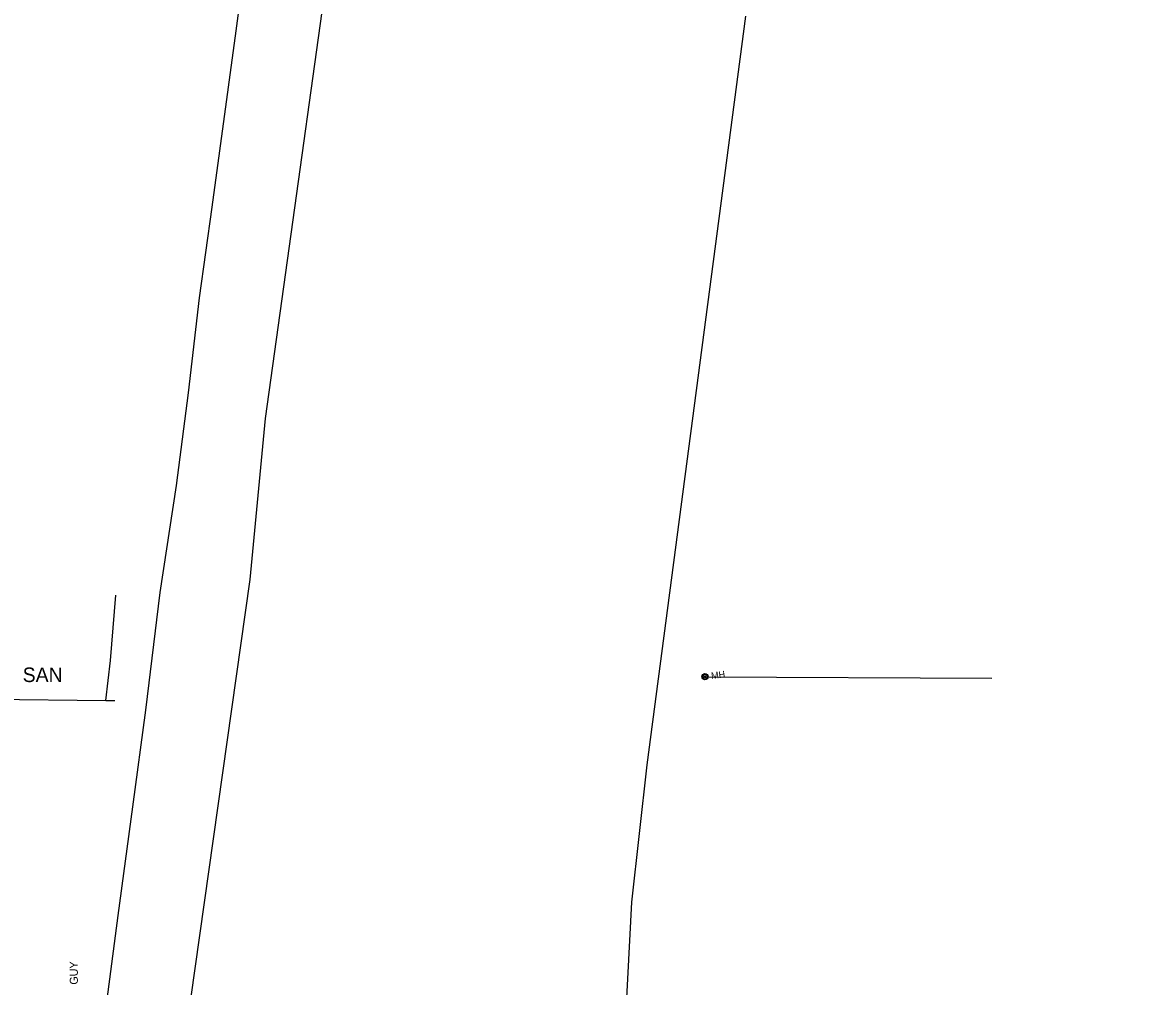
# Model space of a CAD drawing. Extents: x 596028 to 606371, y 330010 to 403088.
# Drawn here: x 602321 to 602865, y 358726 to 359190 of the extents above; entities that cross this region are included whole.
import ezdxf

# ---------------------------------------------------------------- set-up
doc = ezdxf.new("R2010")
doc.units = 0
for name, color, linetype in [('E_FTMS_Conduit', 7, 'Continuous'), ('E_UTL_EGuyWire', 7, 'Continuous'), ('E_UTL_FO_UG_QWEST', 7, 'Continuous'), ('E_UTL_G_UG', 7, 'Continuous'), ('E_UTL_SAN_MH', 7, 'Continuous'), ('E_UTL_SAN_UG', 7, 'Continuous'), ('E_UTL_T_UG', 7, 'Continuous')]:
    doc.layers.add(name, color=color, linetype=linetype)

msp = doc.modelspace()

# ---------------------------------------------------------------- linework, layer by layer
at = {"layer": 'E_FTMS_Conduit'}
msp.add_lwpolyline([(602326.68, 358341.43), (602346.21, 358388.56), (602399.45, 358703.83), (602430.22, 358921.71), (602437.54, 358999.17), (602477.25, 359283.96), (602515.12, 359574.7), (602554.05, 359856.32), (602577.27, 360093.21), (602578.68, 360097.88), (602645.76, 360520.72), (602677.67, 360721.57), (602689.58, 360808.32), (602728.56, 361144.49), (602773.44, 361436.86), (602804.35, 361724.81), (602835.41, 362017.49), (602853.41, 362300.17), (602862.73, 362574), (602864.84, 362795.21)], dxfattribs=at)
at = {"layer": 'E_UTL_FO_UG_QWEST'}
msp.add_lwpolyline([(602360.03, 358709.72), (602366.7, 358759.95), (602373.78, 358812.34), (602379.97, 358858.78), (602386.9, 358915.39), (602394.76, 358966.98), (602400.52, 359011.47), (602405.78, 359057.18), (602411.83, 359100.9), (602423.38, 359185.67), (602437.37, 359290.57), (602443.97, 359343.43), (602450.4, 359386.1), (602460.77, 359442.97), (602473.02, 359542.37), (602483.41, 359616.94), (602487.22, 359664.42), (602497.63, 359715.15), (602504, 359750.35), (602506, 359778.62), (602524.49, 359904.02), (602531.31, 359974.35), (602563.1, 360185.35)], dxfattribs=at)
at = {"layer": 'E_UTL_G_UG'}
for points in [[(602360.65, 358863.43), (602363, 358882.61), (602365.49, 358914.14)], [(602088.43, 358691.76), (602088.25, 358756.36), (602088.87, 358832.41), (602088.27, 358853.33), (602088.42, 358854.07), (602090.51, 358864.66), (602091.67, 358866.38), (602118.77, 358867.32), (602269.84, 358864.79), (602288.67, 358864.64), (602289.66, 358864.56), (602305.16, 358864.18), (602305.27, 358864.12), (602360.65, 358863.43), (602365.09, 358863.41)]]:
    msp.add_lwpolyline(points, dxfattribs=at)
at = {"layer": 'E_UTL_SAN_MH'}
for radius in [1.5, 1.2, 0.45]:
    msp.add_circle((602649.06, 358874.86), radius, dxfattribs=at)
at = {"layer": 'E_UTL_SAN_UG'}
msp.add_lwpolyline([(602649.06, 358874.86), (602787.08, 358874.23)], dxfattribs=at)
at = {"layer": 'E_UTL_T_UG'}
msp.add_line((602621.17, 358832.46), (602668.79, 359192.74), dxfattribs=at)
msp.add_lwpolyline([(602609.15, 358528.09), (602600.05, 358530.85), (602606.89, 358554.49), (602605.44, 358583.88), (602606.43, 358610.28), (602606.99, 358634.12), (602613.9, 358766.36), (602621.17, 358832.46)], dxfattribs=at)

# ---------------------------------------------------------------- texts
at = {"layer": 'E_UTL_EGuyWire'}
msp.add_text('GUY', height=3.85, rotation=90, dxfattribs=at).set_placement((602347.24, 358726.68))
at = {"layer": 'E_UTL_SAN_MH'}
msp.add_text('SAN', height=6.998, dxfattribs=at).set_placement((602320.7, 358872.32))
msp.add_text('MH', height=3.24, rotation=7.8283, dxfattribs=at).set_placement((602652.26, 358873.66))

doc.saveas('drawing.dxf')
